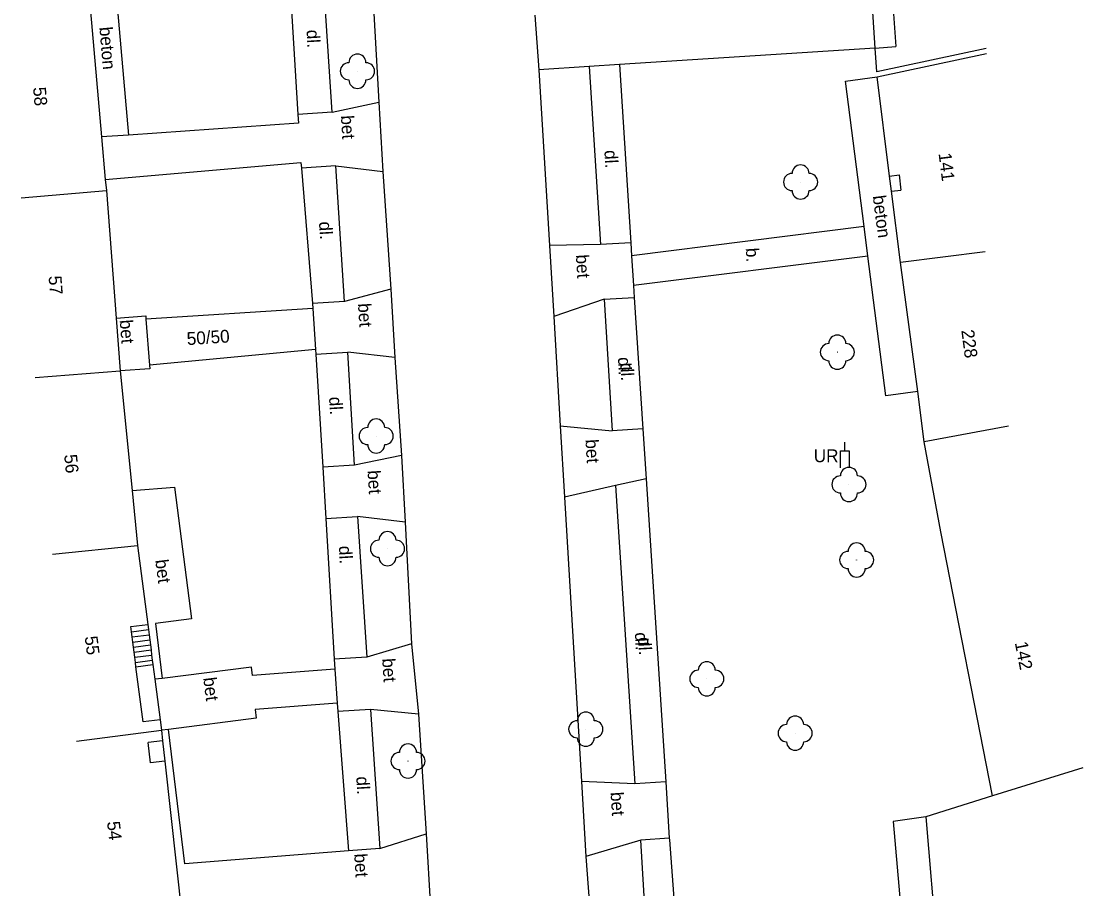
# Model space of a CAD drawing. Extents: x -544674 to -541478, y -1199076 to -1195527.
# Drawn here: x -542655.4 to -542593.3, y -1198518 to -1198467.2 of the extents above; entities that cross this region are included whole.
import ezdxf

# ---------------------------------------------------------------- set-up
doc = ezdxf.new("R2010")
doc.units = 0
for name, color, linetype in [('BUDOVY_MĚŘ', 7, 'Continuous'), ('POMOC_POPIS', 7, 'Continuous'), ('ROZHRANÍ_PLOCH', 7, 'Continuous'), ('ZELEŇ', 7, 'Continuous'), ('ZN_DOPLŇKOVÉ', 7, 'Continuous'), ('Č_POPIS_ORIENT', 7, 'Continuous')]:
    doc.layers.add(name, color=color, linetype=linetype)

msp = doc.modelspace()

# ---------------------------------------------------------------- linework, layer by layer
at = {"layer": 'BUDOVY_MĚŘ'}
for points in [[(-542651.41, -1198465.53), (-542650.67, -1198473.99)], [(-542605.4, -1198468.79), (-542605.6, -1198465.75)], [(-542598.92, -1198468.82), (-542605.31, -1198470.18), (-542605.4, -1198468.79)], [(-542605.28, -1198470.48), (-542598.89, -1198469.12)], [(-542604.56, -1198476.28), (-542605.28, -1198470.48)], [(-542650.67, -1198473.99), (-542650.45, -1198476.49)], [(-542604.45, -1198477.17), (-542604.56, -1198476.28)], [(-542650.45, -1198476.49), (-542650.39, -1198477.12)], [(-542655.37, -1198477.56), (-542650.39, -1198477.12)], [(-542650.39, -1198477.12), (-542649.82, -1198484.59)], [(-542603.93, -1198481.34), (-542604.45, -1198477.17)], [(-542598.97, -1198480.72), (-542603.93, -1198481.34)], [(-542602.92, -1198488.88), (-542603.93, -1198481.34)], [(-542649.82, -1198484.59), (-542649.58, -1198487.68)], [(-542654.56, -1198488.06), (-542649.58, -1198487.68)], [(-542649.58, -1198487.68), (-542648.88, -1198494.67)], [(-542602.53, -1198491.83), (-542602.92, -1198488.88)], [(-542597.61, -1198490.92), (-542602.53, -1198491.83)], [(-542598.55, -1198512.54), (-542601.56, -1198497.09), (-542602.53, -1198491.83)], [(-542648.88, -1198494.67), (-542648.56, -1198497.89)], [(-542653.54, -1198498.39), (-542648.56, -1198497.89)], [(-542648.56, -1198497.89), (-542647.97, -1198502.52)], [(-542647.97, -1198502.52), (-542647.93, -1198502.81)], [(-542647.93, -1198502.81), (-542647.89, -1198503.11)], [(-542647.89, -1198503.11), (-542647.85, -1198503.41)], [(-542647.85, -1198503.41), (-542647.81, -1198503.71)], [(-542647.81, -1198503.71), (-542647.77, -1198504)], [(-542647.77, -1198504), (-542647.74, -1198504.3)], [(-542647.74, -1198504.3), (-542647.7, -1198504.6)], [(-542647.7, -1198504.6), (-542647.67, -1198504.85)], [(-542647.67, -1198504.85), (-542647.56, -1198505.72)], [(-542647.56, -1198505.72), (-542647.25, -1198508.09)], [(-542647.25, -1198508.09), (-542647.17, -1198508.7)], [(-542652.13, -1198509.34), (-542647.17, -1198508.7)], [(-542647.17, -1198508.7), (-542647.1, -1198509.32)], [(-542647.1, -1198509.32), (-542646.97, -1198510.51)], [(-542646.97, -1198510.51), (-542645.95, -1198519.69)], [(-542593.26, -1198510.89), (-542598.55, -1198512.54)], [(-542598.55, -1198512.54), (-542602.45, -1198513.76)], [(-542602.45, -1198513.76), (-542601.79, -1198521.41)]]:
    msp.add_lwpolyline(points, dxfattribs=at)
at = {"layer": 'ROZHRANÍ_PLOCH'}
for points in [[(-542637.17, -1198472.55), (-542637.7, -1198464.51)], [(-542639.67, -1198464.64), (-542639.18, -1198472.68)], [(-542634.84, -1198465.01), (-542634.44, -1198471.95)], [(-542649.83, -1198465.42), (-542649.09, -1198473.88)], [(-542604.41, -1198465.67), (-542604.2, -1198468.71)], [(-542625.32, -1198466.87), (-542625.08, -1198470.07)], [(-542605.4, -1198468.79), (-542620.36, -1198469.76)], [(-542605.4, -1198468.79), (-542604.2, -1198468.71)], [(-542622.14, -1198469.88), (-542625.08, -1198470.07)], [(-542625.08, -1198470.07), (-542624.46, -1198480.34)], [(-542620.36, -1198469.76), (-542622.14, -1198469.88)], [(-542622.14, -1198469.88), (-542621.47, -1198480.29)], [(-542620.36, -1198469.76), (-542619.71, -1198480.18)], [(-542606.06, -1198479.24), (-542607.15, -1198470.73), (-542605.28, -1198470.48)], [(-542637.17, -1198472.55), (-542634.44, -1198471.95)], [(-542634.44, -1198471.95), (-542634.21, -1198476.01)], [(-542639.18, -1198472.68), (-542639.15, -1198473.18), (-542649.09, -1198473.88)], [(-542637.17, -1198472.55), (-542639.18, -1198472.68)], [(-542649.09, -1198473.88), (-542650.67, -1198473.99)], [(-542650.45, -1198476.49), (-542639.01, -1198475.49), (-542638.98, -1198475.82)], [(-542636.96, -1198475.69), (-542638.98, -1198475.82)], [(-542636.46, -1198483.61), (-542636.96, -1198475.69)], [(-542636.96, -1198475.69), (-542634.21, -1198476.01)], [(-542638.98, -1198475.82), (-542638.33, -1198483.73)], [(-542634.21, -1198476.01), (-542633.75, -1198482.9)], [(-542604.56, -1198476.28), (-542604.01, -1198476.21)], [(-542604.01, -1198476.21), (-542603.9, -1198477.1)], [(-542604.45, -1198477.17), (-542603.9, -1198477.1)], [(-542606.06, -1198479.24), (-542619.66, -1198480.94)], [(-542605.84, -1198480.97), (-542606.06, -1198479.24)], [(-542621.47, -1198480.29), (-542624.46, -1198480.34)], [(-542624.46, -1198480.34), (-542624.21, -1198484.49)], [(-542619.71, -1198480.18), (-542621.47, -1198480.29)], [(-542619.71, -1198480.18), (-542619.66, -1198480.94)], [(-542619.66, -1198480.94), (-542619.55, -1198482.68)], [(-542605.84, -1198480.97), (-542619.55, -1198482.68)], [(-542602.92, -1198488.88), (-542604.79, -1198489.13), (-542605.84, -1198480.97)], [(-542633.75, -1198482.9), (-542636.46, -1198483.61)], [(-542633.75, -1198482.9), (-542633.51, -1198486.89)], [(-542619.55, -1198482.68), (-542619.51, -1198483.38)], [(-542636.46, -1198483.61), (-542638.33, -1198483.73)], [(-542638.33, -1198483.73), (-542638.31, -1198484.03)], [(-542621.27, -1198483.49), (-542624.21, -1198484.49)], [(-542621.27, -1198483.49), (-542619.51, -1198483.38)], [(-542621.27, -1198483.49), (-542620.8, -1198491.19)], [(-542619.51, -1198483.38), (-542619, -1198491.07)], [(-542649.82, -1198484.59), (-542648.08, -1198484.46), (-542648.07, -1198484.66)], [(-542638.31, -1198484.03), (-542648.07, -1198484.66)], [(-542638.31, -1198484.03), (-542638.16, -1198486.43)], [(-542624.21, -1198484.49), (-542623.83, -1198490.89)], [(-542648.07, -1198484.66), (-542647.87, -1198487.35)], [(-542638.16, -1198486.43), (-542647.87, -1198487.35)], [(-542638.16, -1198486.43), (-542638.14, -1198486.7)], [(-542638.14, -1198486.7), (-542636.27, -1198486.58)], [(-542638.14, -1198486.7), (-542637.72, -1198493.31)], [(-542635.87, -1198493.2), (-542636.27, -1198486.58)], [(-542633.51, -1198486.89), (-542636.27, -1198486.58)], [(-542633.51, -1198486.89), (-542633.13, -1198492.62)], [(-542647.87, -1198487.35), (-542647.85, -1198487.55), (-542649.58, -1198487.68)], [(-542623.83, -1198490.89), (-542623.58, -1198495.07)], [(-542623.83, -1198490.89), (-542620.8, -1198491.19)], [(-542619, -1198491.07), (-542620.8, -1198491.19)], [(-542619, -1198491.07), (-542618.81, -1198493.99)], [(-542633.13, -1198492.62), (-542635.87, -1198493.2)], [(-542633.13, -1198492.62), (-542632.91, -1198496.53)], [(-542635.87, -1198493.2), (-542637.72, -1198493.31)], [(-542637.72, -1198493.31), (-542637.54, -1198496.31)], [(-542620.59, -1198494.39), (-542623.58, -1198495.07)], [(-542618.81, -1198493.99), (-542620.59, -1198494.39)], [(-542620.59, -1198494.39), (-542619.47, -1198511.83)], [(-542618.81, -1198493.99), (-542617.66, -1198511.72)], [(-542648.88, -1198494.67), (-542646.41, -1198494.47), (-542645.4, -1198502.18), (-542647.51, -1198502.46), (-542647.12, -1198505.67)], [(-542623.58, -1198495.07), (-542622.59, -1198511.7)], [(-542637.54, -1198496.31), (-542635.69, -1198496.2)], [(-542635.69, -1198496.2), (-542635.14, -1198504.42)], [(-542632.91, -1198496.53), (-542635.69, -1198496.2)], [(-542637.54, -1198496.31), (-542637.06, -1198504.55)], [(-542632.91, -1198496.53), (-542632.54, -1198503.65)], [(-542648.92, -1198502.94), (-542648.96, -1198502.64), (-542647.97, -1198502.52)], [(-542648.92, -1198502.94), (-542647.93, -1198502.81)], [(-542648.88, -1198503.24), (-542648.92, -1198502.94)], [(-542648.88, -1198503.24), (-542647.89, -1198503.11)], [(-542648.84, -1198503.54), (-542648.88, -1198503.24)], [(-542648.84, -1198503.54), (-542647.85, -1198503.41)], [(-542648.81, -1198503.83), (-542648.84, -1198503.54)], [(-542648.81, -1198503.83), (-542647.81, -1198503.71)], [(-542632.54, -1198503.65), (-542635.14, -1198504.42)], [(-542632.54, -1198503.65), (-542632.13, -1198507.75)], [(-542648.77, -1198504.13), (-542648.81, -1198503.83)], [(-542648.77, -1198504.13), (-542647.77, -1198504)], [(-542648.73, -1198504.43), (-542648.77, -1198504.13)], [(-542648.73, -1198504.43), (-542647.74, -1198504.3)], [(-542648.69, -1198504.73), (-542648.73, -1198504.43)], [(-542648.69, -1198504.73), (-542647.7, -1198504.6)], [(-542648.66, -1198504.98), (-542648.69, -1198504.73)], [(-542648.66, -1198504.98), (-542647.67, -1198504.85)], [(-542647.25, -1198508.09), (-542648.24, -1198508.21), (-542648.66, -1198504.98)], [(-542635.14, -1198504.42), (-542637.06, -1198504.55)], [(-542637.06, -1198504.55), (-542637.02, -1198505.12)], [(-542637.02, -1198505.12), (-542641.84, -1198505.49), (-542641.9, -1198505), (-542647.12, -1198505.67)], [(-542637.02, -1198505.12), (-542636.88, -1198507.12)], [(-542647.12, -1198505.67), (-542647.56, -1198505.72)], [(-542636.88, -1198507.12), (-542641.68, -1198507.49), (-542641.62, -1198507.99), (-542646.75, -1198508.65)], [(-542636.88, -1198507.12), (-542636.85, -1198507.61)], [(-542634.93, -1198507.48), (-542636.85, -1198507.61)], [(-542636.85, -1198507.61), (-542636.23, -1198515.76)], [(-542634.93, -1198507.48), (-542634.38, -1198515.61)], [(-542632.13, -1198507.75), (-542634.93, -1198507.48)], [(-542632.13, -1198507.75), (-542631.67, -1198514.76)], [(-542646.75, -1198508.65), (-542647.17, -1198508.7)], [(-542636.23, -1198515.76), (-542645.79, -1198516.51), (-542646.75, -1198508.65)], [(-542647.1, -1198509.32), (-542647.95, -1198509.41)], [(-542647.81, -1198510.6), (-542647.95, -1198509.41)], [(-542646.97, -1198510.51), (-542647.81, -1198510.6)], [(-542619.47, -1198511.83), (-542622.59, -1198511.7)], [(-542622.59, -1198511.7), (-542622.33, -1198516.09)], [(-542617.66, -1198511.72), (-542619.47, -1198511.83)], [(-542617.66, -1198511.72), (-542617.45, -1198515.01)], [(-542602.45, -1198513.76), (-542604.36, -1198514.03), (-542601.71, -1198544.32)], [(-542634.38, -1198515.61), (-542631.67, -1198514.76)], [(-542631.67, -1198514.76), (-542631.43, -1198519.09)], [(-542619.11, -1198515.12), (-542622.33, -1198516.09)], [(-542617.45, -1198515.01), (-542619.11, -1198515.12)], [(-542618.65, -1198522.98), (-542619.11, -1198515.12)], [(-542617.45, -1198515.01), (-542617.44, -1198515.11), (-542616.19, -1198531.93)], [(-542634.38, -1198515.61), (-542636.23, -1198515.76)], [(-542622.33, -1198516.09), (-542621.79, -1198523.33)]]:
    msp.add_lwpolyline(points, dxfattribs=at)
at = {"layer": 'ZELEŇ'}
for centre in [(-542635.7, -1198470.15), (-542609.77, -1198476.63), (-542607.62, -1198486.58), (-542634.6, -1198491.49), (-542606.94, -1198494.32), (-542633.94, -1198498.08), (-542606.49, -1198498.74), (-542615.26, -1198505.69), (-542622.34, -1198508.64), (-542610.09, -1198508.87), (-542632.74, -1198510.5)]:
    msp.add_circle(centre, 0.0005, dxfattribs=at)
for centre, start, end in [((-542635.7, -1198469.65), 0, 179.99999), ((-542636.2, -1198470.15), 89.99999, 269.99999), ((-542635.2, -1198470.15), 270, 89.99999), ((-542635.7, -1198470.65), 179.99999, 359.99999), ((-542609.77, -1198476.13), 0, 179.99999), ((-542610.27, -1198476.63), 89.99999, 269.99999), ((-542609.27, -1198476.63), 270, 89.99999), ((-542609.77, -1198477.13), 179.99999, 359.99999), ((-542607.62, -1198486.08), 0, 179.99999), ((-542608.12, -1198486.58), 89.99999, 269.99999), ((-542607.12, -1198486.58), 270, 89.99999), ((-542607.62, -1198487.08), 179.99999, 359.99999), ((-542634.6, -1198490.99), 0, 179.99999), ((-542635.1, -1198491.49), 89.99999, 269.99999), ((-542634.1, -1198491.49), 270, 89.99999), ((-542634.6, -1198491.99), 179.99999, 359.99999), ((-542606.94, -1198493.82), 0, 179.99999), ((-542607.44, -1198494.32), 89.99999, 269.99999), ((-542606.44, -1198494.32), 270, 89.99999), ((-542606.94, -1198494.82), 179.99999, 359.99999), ((-542633.94, -1198497.58), 0, 179.99999), ((-542634.44, -1198498.08), 89.99999, 269.99999), ((-542633.44, -1198498.08), 270, 89.99999), ((-542606.49, -1198498.24), 0, 179.99999), ((-542633.94, -1198498.58), 179.99999, 359.99999), ((-542606.99, -1198498.74), 89.99999, 269.99999), ((-542605.99, -1198498.74), 270, 89.99999), ((-542606.49, -1198499.24), 179.99999, 359.99999), ((-542615.26, -1198505.19), 0, 179.99999), ((-542615.76, -1198505.69), 89.99999, 269.99999), ((-542614.76, -1198505.69), 270, 89.99999), ((-542615.26, -1198506.19), 179.99999, 359.99999), ((-542622.34, -1198508.14), 0, 179.99999), ((-542610.09, -1198508.37), 0, 179.99999), ((-542622.84, -1198508.64), 89.99999, 269.99999), ((-542621.84, -1198508.64), 270, 89.99999), ((-542610.59, -1198508.87), 89.99999, 269.99999), ((-542609.59, -1198508.87), 270, 89.99999), ((-542622.34, -1198509.14), 179.99999, 359.99999), ((-542632.74, -1198510), 0, 179.99999), ((-542610.09, -1198509.37), 179.99999, 359.99999), ((-542633.24, -1198510.5), 89.99999, 269.99999), ((-542632.24, -1198510.5), 270, 89.99999), ((-542632.74, -1198511), 179.99999, 359.99999)]:
    msp.add_arc(centre, 0.5, start, end, dxfattribs=at)
at = {"layer": 'ZN_DOPLŇKOVÉ'}
msp.add_line((-542607.18, -1198492.35), (-542607.18, -1198491.85), dxfattribs=at)
msp.add_lwpolyline([(-542607.43, -1198493.35), (-542607.43, -1198492.35), (-542606.93, -1198492.35), (-542606.93, -1198493.35)], dxfattribs=at)

# ---------------------------------------------------------------- texts
at = {"layer": 'POMOC_POPIS'}
for s, rotation, p in [('beton', 275.01, (-542650.8, -1198467.58)), ('dl.', 273.37999, (-542638.68, -1198467.74)), ('bet', 273.60001, (-542636.67, -1198472.75)), ('dl.', 273.17997, (-542621.25, -1198474.78)), ('beton', 277.3, (-542605.55, -1198477.45)), ('dl.', 273.37999, (-542637.95, -1198478.96)), ('b.', 273.54999, (-542612.98, -1198480.5)), ('bet', 273.60001, (-542622.92, -1198480.89)), ('bet', 273.60001, (-542635.67, -1198483.74)), ('bet', 274.39, (-542649.61, -1198484.71)), ('50/50', 3.66, (-542645.66, -1198486.17)), ('dl.', 273.17997, (-542620.46, -1198486.89)), ('dl.', 273.17997, (-542620.32, -1198487.23)), ('dl.', 273.37999, (-542637.36, -1198489.21)), ('bet', 273.60001, (-542622.36, -1198491.7)), ('bet', 273.60001, (-542635.11, -1198493.51)), ('dl.', 273.37999, (-542636.79, -1198497.93)), ('bet', 277.33002, (-542647.53, -1198498.75)), ('dl.', 273.17997, (-542619.47, -1198502.99)), ('dl.', 273.17997, (-542619.28, -1198503.27)), ('bet', 273.60001, (-542634.25, -1198504.51)), ('bet', 276.98997, (-542644.72, -1198505.64)), ('dl.', 273.37999, (-542635.77, -1198511.42)), ('bet', 273.60001, (-542620.89, -1198512.33)), ('bet', 273.60001, (-542635.89, -1198515.93))]:
    msp.add_text(s, height=0.75, rotation=rotation, dxfattribs=at).set_placement(p)
msp.add_text('UR', height=0.75, dxfattribs=at).set_placement((-542609, -1198493.02))
at = {"layer": 'Č_POPIS_ORIENT'}
for s, rotation, p in [('58', 275.01, (-542654.68, -1198471.1)), ('141', 277.09001, (-542601.7, -1198474.96)), ('57', 274.39, (-542653.77, -1198482.14)), ('228', 277.6, (-542600.37, -1198485.31)), ('56', 275.70998, (-542652.86, -1198492.59)), ('55', 277.33002, (-542651.66, -1198503.23)), ('142', 281.01998, (-542597.24, -1198503.58)), ('54', 276.32998, (-542650.35, -1198514.06))]:
    msp.add_text(s, height=0.75, rotation=rotation, dxfattribs=at).set_placement(p)

doc.saveas('drawing.dxf')
